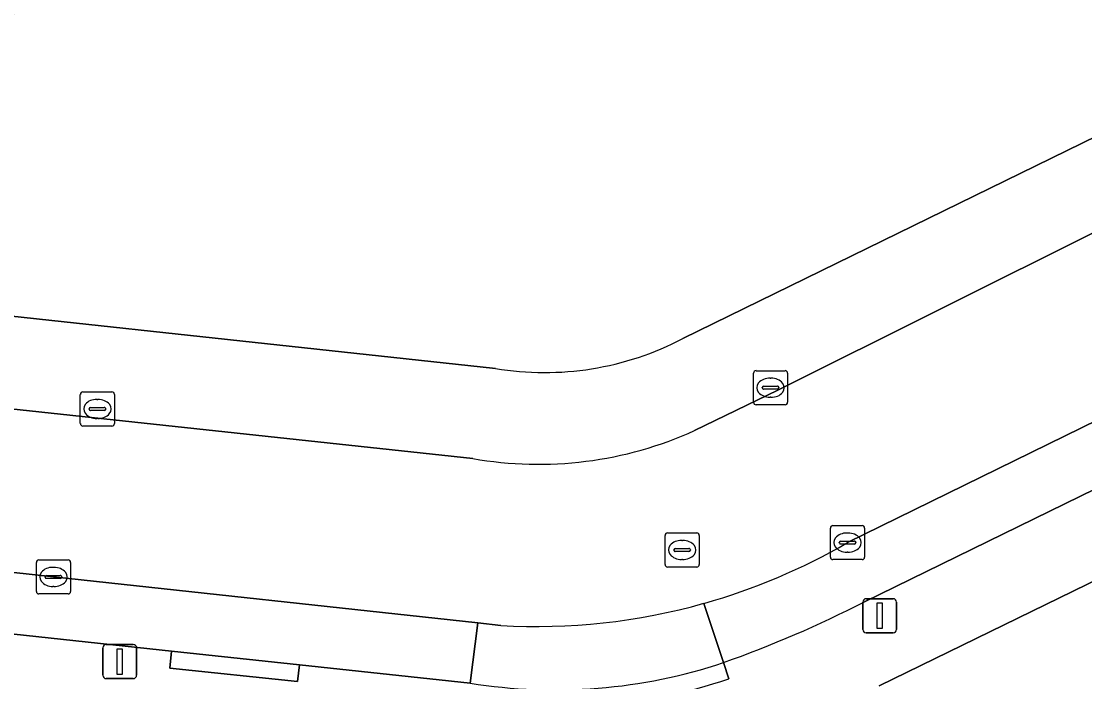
# Model space of a CAD drawing. Extents: x 160455 to 162082, y 388339 to 389736.
# Drawn here: x 161528.69 to 161559.82, y 388470.25 to 388489.59 of the extents above; entities that cross this region are included whole.
import ezdxf

# ---------------------------------------------------------------- set-up
doc = ezdxf.new("R2010")
doc.units = 0
for name, color, linetype in [('IMGEO_Erf', 7, 'Continuous'), ('IMGEO_Groenvoorziening', 7, 'Continuous'), ('IMGEO_Kolk', 7, 'Continuous'), ('IMGEO_Lichtmast', 7, 'Continuous'), ('IMGEO_Parkeervlak_open', 7, 'Continuous'), ('IMGEO_Rijbaan_lokaal_open', 7, 'Continuous'), ('IMGEO_Rioolput', 7, 'Continuous'), ('IMGEO_Voetpad_halfverhard', 7, 'Continuous'), ('IMGEO_Voetpad_open', 7, 'Continuous')]:
    doc.layers.add(name, color=color, linetype=linetype)

msp = doc.modelspace()

# ---------------------------------------------------------------- linework, layer by layer
at = {"layer": 'IMGEO_Erf'}
msp.add_lwpolyline([(161588.287, 388487.001), (161569.214, 388477.662), (161553.797, 388470.13)], dxfattribs=at)
at = {"layer": 'IMGEO_Groenvoorziening'}
for points in [[(161470.48, 388499.579), (161469.929, 388499.816), (161469.33, 388499.835), (161466.464, 388498.425), (161468.615, 388494.019), (161467.966, 388487.488), (161500, 388484.025), (161542.57, 388479.422)], [(161548.058, 388480.301), (161584.451, 388498.121)]]:
    msp.add_lwpolyline(points, dxfattribs=at)
for centre, radius, start, end in [((161520.05, 388496.227), 10.587, 298.1496, 333.6457), ((161543.996, 388488.09), 8.785, 260.6584, 297.5409)]:
    msp.add_arc(centre, radius, start, end, dxfattribs=at)
at = {"layer": 'IMGEO_Kolk'}
for p, q in [((161550.121, 388478.434), (161550.121, 388479.286)), ((161550.196, 388479.36), (161551.048, 388479.36)), ((161551.122, 388479.286), (161551.122, 388478.434)), ((161550.38, 388478.854), (161550.38, 388478.866)), ((161550.423, 388478.903), (161550.821, 388478.903)), ((161550.609, 388479.14), (161550.634, 388479.14)), ((161550.864, 388478.866), (161550.864, 388478.854)), ((161530.419, 388477.814), (161530.419, 388478.666)), ((161530.494, 388478.74), (161531.346, 388478.74)), ((161531.42, 388478.666), (161531.42, 388477.814)), ((161550.818, 388478.817), (161550.42, 388478.817)), ((161550.632, 388478.58), (161550.607, 388478.58)), ((161530.678, 388478.234), (161530.678, 388478.246)), ((161530.721, 388478.283), (161531.119, 388478.283)), ((161530.907, 388478.52), (161530.932, 388478.52)), ((161531.162, 388478.246), (161531.162, 388478.234)), ((161551.048, 388478.36), (161550.196, 388478.36)), ((161531.116, 388478.197), (161530.718, 388478.197)), ((161530.93, 388477.96), (161530.905, 388477.96)), ((161531.346, 388477.74), (161530.494, 388477.74)), ((161552.449, 388474.828), (161553.301, 388474.828)), ((161552.374, 388473.902), (161552.374, 388474.754)), ((161552.862, 388474.608), (161552.887, 388474.608)), ((161553.375, 388474.754), (161553.375, 388473.902)), ((161552.633, 388474.322), (161552.633, 388474.334)), ((161553.071, 388474.285), (161552.673, 388474.285)), ((161552.676, 388474.371), (161553.074, 388474.371)), ((161553.117, 388474.334), (161553.117, 388474.322)), ((161552.885, 388474.048), (161552.86, 388474.048)), ((161529.132, 388472.897), (161529.132, 388473.749)), ((161529.207, 388473.823), (161530.059, 388473.823)), ((161529.62, 388473.603), (161529.645, 388473.603)), ((161530.133, 388473.749), (161530.133, 388472.897)), ((161553.301, 388473.828), (161552.449, 388473.828)), ((161529.391, 388473.317), (161529.391, 388473.329)), ((161529.829, 388473.28), (161529.431, 388473.28)), ((161529.434, 388473.366), (161529.832, 388473.366)), ((161529.875, 388473.329), (161529.875, 388473.317)), ((161529.643, 388473.043), (161529.618, 388473.043)), ((161530.059, 388472.823), (161529.207, 388472.823))]:
    msp.add_line(p, q, dxfattribs=at)
for points in [[(161550.121, 388478.434), (161550.121, 388479.286)], [(161550.196, 388479.36), (161551.048, 388479.36)], [(161551.122, 388479.286), (161551.122, 388478.434)], [(161530.419, 388477.814), (161530.419, 388478.666)], [(161530.494, 388478.74), (161531.346, 388478.74)], [(161531.42, 388478.666), (161531.42, 388477.814)], [(161551.048, 388478.36), (161550.196, 388478.36)], [(161531.346, 388477.74), (161530.494, 388477.74)], [(161552.449, 388474.828), (161553.301, 388474.828)], [(161552.374, 388473.902), (161552.374, 388474.754)], [(161553.375, 388474.754), (161553.375, 388473.902)], [(161529.132, 388472.897), (161529.132, 388473.749)], [(161529.207, 388473.823), (161530.059, 388473.823)], [(161530.133, 388473.749), (161530.133, 388472.897)], [(161553.301, 388473.828), (161552.449, 388473.828)], [(161530.059, 388472.823), (161529.207, 388472.823)]]:
    msp.add_lwpolyline(points, dxfattribs=at)
for centre, radius, start, end in [((161550.198, 388479.284), 0.0765, 91.552, 178.448), ((161550.198, 388479.284), 0.0765, 91.552, 178.448), ((161551.046, 388479.284), 0.0765, 1.552, 88.448), ((161551.046, 388479.284), 0.0765, 1.552, 88.448), ((161550.42, 388478.863), 0.0403, 85.8775, 175.7526), ((161550.825, 388478.865), 0.0386, 1.7309, 96.639), ((161530.496, 388478.664), 0.0765, 91.552, 178.448), ((161530.496, 388478.664), 0.0765, 91.552, 178.448), ((161531.344, 388478.664), 0.0765, 1.552, 88.448), ((161531.344, 388478.664), 0.0765, 1.552, 88.448), ((161550.417, 388478.853), 0.0366, 178.938, 274.7102), ((161550.821, 388478.86), 0.043, 264.8664, 352.4533), ((161530.718, 388478.243), 0.0403, 85.8775, 175.7526), ((161531.123, 388478.245), 0.0386, 1.7309, 96.639), ((161550.198, 388478.436), 0.0765, 181.552, 268.448), ((161550.198, 388478.436), 0.0765, 181.552, 268.448), ((161551.046, 388478.436), 0.0765, 271.552, 358.448), ((161551.046, 388478.436), 0.0765, 271.552, 358.448), ((161530.715, 388478.233), 0.0366, 178.938, 274.7102), ((161531.119, 388478.24), 0.043, 264.8664, 352.4533), ((161530.496, 388477.816), 0.0765, 181.552, 268.448), ((161530.496, 388477.816), 0.0765, 181.552, 268.448), ((161531.344, 388477.816), 0.0765, 271.552, 358.448), ((161531.344, 388477.816), 0.0765, 271.552, 358.448), ((161552.451, 388474.752), 0.0765, 91.552, 178.448), ((161552.451, 388474.752), 0.0765, 91.552, 178.448), ((161553.299, 388474.752), 0.0765, 1.552, 88.448), ((161553.299, 388474.752), 0.0765, 1.552, 88.448), ((161552.673, 388474.331), 0.0403, 85.8775, 175.7526), ((161552.67, 388474.321), 0.0366, 178.938, 274.7102), ((161553.074, 388474.328), 0.043, 264.8664, 352.4533), ((161553.078, 388474.333), 0.0386, 1.7309, 96.639), ((161552.451, 388473.904), 0.0765, 181.552, 268.448), ((161552.451, 388473.904), 0.0765, 181.552, 268.448), ((161553.299, 388473.904), 0.0765, 271.552, 358.448), ((161553.299, 388473.904), 0.0765, 271.552, 358.448), ((161529.209, 388473.747), 0.0765, 91.552, 178.448), ((161529.209, 388473.747), 0.0765, 91.552, 178.448), ((161530.057, 388473.747), 0.0765, 1.552, 88.448), ((161530.057, 388473.747), 0.0765, 1.552, 88.448), ((161529.431, 388473.326), 0.0403, 85.8775, 175.7526), ((161529.428, 388473.316), 0.0366, 178.938, 274.7102), ((161529.832, 388473.323), 0.043, 264.8664, 352.4533), ((161529.836, 388473.328), 0.0386, 1.7309, 96.639), ((161529.209, 388472.899), 0.0765, 181.552, 268.448), ((161529.209, 388472.899), 0.0765, 181.552, 268.448), ((161530.057, 388472.899), 0.0765, 271.552, 358.448), ((161530.057, 388472.899), 0.0765, 271.552, 358.448)]:
    msp.add_arc(centre, radius, start, end, dxfattribs=at)
for centre, major_axis, ratio, start_param, end_param in [((161550.608, 388478.86), (-0.387, 0.002), 0.722429, 4.712389, 7.853982), ((161550.633, 388478.86), (-0.39, 0.002), 0.717154, 1.570796, 4.712389), ((161530.906, 388478.24), (-0.387, 0.002), 0.722429, 4.712389, 7.853982), ((161530.931, 388478.24), (-0.39, 0.002), 0.717154, 1.570796, 4.712389), ((161552.861, 388474.328), (-0.387, 0.002), 0.722429, 4.712389, 7.853982), ((161552.886, 388474.328), (-0.39, 0.002), 0.717154, 1.570796, 4.712389), ((161529.619, 388473.323), (-0.387, 0.002), 0.722429, 4.712389, 7.853982), ((161529.644, 388473.323), (-0.39, 0.002), 0.717154, 1.570796, 4.712389)]:
    msp.add_ellipse(centre, major_axis=major_axis, ratio=ratio, start_param=start_param, end_param=end_param, dxfattribs=at)
at = {"layer": 'IMGEO_Lichtmast'}
for p, q in [((161553.42, 388472.684), (161554.21, 388472.684)), ((161554.21, 388472.684), (161553.42, 388472.684)), ((161553.32, 388471.784), (161553.32, 388472.584)), ((161553.32, 388472.584), (161553.32, 388471.784)), ((161554.31, 388472.584), (161554.31, 388471.784)), ((161554.31, 388471.784), (161554.31, 388472.584)), ((161554.21, 388471.684), (161553.42, 388471.684)), ((161553.42, 388471.684), (161554.21, 388471.684)), ((161531.077, 388470.445), (161531.077, 388471.245)), ((161531.077, 388471.245), (161531.077, 388470.445)), ((161531.177, 388471.345), (161531.967, 388471.345)), ((161531.967, 388471.345), (161531.177, 388471.345)), ((161532.067, 388471.245), (161532.067, 388470.445)), ((161532.067, 388470.445), (161532.067, 388471.245)), ((161531.967, 388470.345), (161531.177, 388470.345)), ((161531.177, 388470.345), (161531.967, 388470.345))]:
    msp.add_line(p, q, dxfattribs=at)
for points in [[(161553.74, 388472.559), (161553.89, 388472.559), (161553.89, 388471.809), (161553.74, 388471.809), (161553.74, 388472.559)], [(161531.497, 388471.22), (161531.647, 388471.22), (161531.647, 388470.47), (161531.497, 388470.47), (161531.497, 388471.22)]]:
    msp.add_lwpolyline(points, dxfattribs=at)
for centre, start, end in [((161553.42, 388472.584), 90, 180), ((161553.42, 388472.584), 90, 180), ((161554.21, 388472.584), 0, 90), ((161554.21, 388472.584), 360, 90), ((161553.42, 388471.784), 180, 270), ((161553.42, 388471.784), 180, 270), ((161554.21, 388471.784), 270, 0), ((161554.21, 388471.784), 270, 0), ((161531.177, 388471.245), 90, 180), ((161531.177, 388471.245), 90, 180), ((161531.967, 388471.245), 0, 90), ((161531.967, 388471.245), 360, 90), ((161531.177, 388470.445), 180, 270), ((161531.177, 388470.445), 180, 270), ((161531.967, 388470.445), 270, 0), ((161531.967, 388470.445), 270, 0)]:
    msp.add_arc(centre, 0.1, start, end, dxfattribs=at)
at = {"layer": 'IMGEO_Parkeervlak_open'}
for points in [[(161561.491, 388476.569), (161560.701, 388478.167), (161552.874, 388474.329)], [(161553.367, 388472.592), (161561.491, 388476.569)], [(161549.248, 388470.815), (161548.672, 388472.548)], [(161548.672, 388472.548), (161549.248, 388470.815)], [(161542.725, 388471.902), (161542.05, 388471.975), (161541.833, 388470.211)]]:
    msp.add_lwpolyline(points, dxfattribs=at)
msp.add_lwpolyline([(161529.633, 388473.324), (161515.274, 388474.892), (161515.119, 388473.095), (161533.092, 388471.15), (161536.83, 388470.753), (161541.833, 388470.211), (161542.05, 388471.975)], close=True, dxfattribs=at)
for centre, radius, start, end in [((161543.802, 388489.886), 18.009, 285.6898, 300.2491), ((161543.78, 388489.883), 18.011, 266.6407, 285.7583), ((161537.795, 388503.024), 34.185, 289.5741, 297.0982), ((161544.312, 388485.596), 15.583, 260.8466, 288.4671)]:
    msp.add_arc(centre, radius, start, end, dxfattribs=at)
at = {"layer": 'IMGEO_Rijbaan_lokaal_open'}
for points in [[(161565.897, 388480.715), (161570.297, 388482.873), (161571.525, 388483.478), (161569.398, 388487.837), (161565.086, 388485.903), (161550.834, 388478.791), (161548.4, 388477.605)], [(161541.904, 388476.788), (161503.33, 388480.937), (161502.821, 388476.236), (161506.583, 388475.831), (161511.566, 388475.295), (161512.212, 388475.226), (161515.274, 388474.892), (161529.633, 388473.324), (161542.05, 388471.975), (161542.725, 388471.902)], [(161552.874, 388474.329), (161560.701, 388478.167), (161565.897, 388480.715)]]:
    msp.add_lwpolyline(points, dxfattribs=at)
for centre, radius, start, end in [((161543.828, 388487.724), 11.104, 260.0215, 294.3154), ((161543.802, 388489.886), 18.009, 285.6898, 300.2491), ((161543.78, 388489.883), 18.011, 266.6407, 285.7583)]:
    msp.add_arc(centre, radius, start, end, dxfattribs=at)
at = {"layer": 'IMGEO_Rioolput'}
for p, q in [((161547.534, 388473.686), (161547.534, 388474.538)), ((161547.609, 388474.612), (161548.461, 388474.612)), ((161548.535, 388474.538), (161548.535, 388473.686)), ((161548.022, 388474.392), (161548.047, 388474.392)), ((161547.793, 388474.106), (161547.793, 388474.118)), ((161548.231, 388474.069), (161547.833, 388474.069)), ((161547.836, 388474.155), (161548.234, 388474.155)), ((161548.277, 388474.118), (161548.277, 388474.106)), ((161548.461, 388473.612), (161547.609, 388473.612)), ((161548.045, 388473.832), (161548.02, 388473.832))]:
    msp.add_line(p, q, dxfattribs=at)
for points in [[(161547.534, 388473.686), (161547.534, 388474.538)], [(161547.609, 388474.612), (161548.461, 388474.612)], [(161548.535, 388474.538), (161548.535, 388473.686)], [(161548.461, 388473.612), (161547.609, 388473.612)]]:
    msp.add_lwpolyline(points, dxfattribs=at)
for centre, radius, start, end in [((161547.611, 388474.536), 0.0765, 91.552, 178.448), ((161547.611, 388474.536), 0.0765, 91.552, 178.448), ((161548.459, 388474.536), 0.0765, 1.552, 88.448), ((161548.459, 388474.536), 0.0765, 1.552, 88.448), ((161547.833, 388474.115), 0.0403, 85.8775, 175.7526), ((161547.83, 388474.105), 0.0366, 178.938, 274.7102), ((161548.234, 388474.112), 0.043, 264.8664, 352.4533), ((161548.238, 388474.117), 0.0386, 1.7309, 96.639), ((161547.611, 388473.688), 0.0765, 181.552, 268.448), ((161547.611, 388473.688), 0.0765, 181.552, 268.448), ((161548.459, 388473.688), 0.0765, 271.552, 358.448), ((161548.459, 388473.688), 0.0765, 271.552, 358.448)]:
    msp.add_arc(centre, radius, start, end, dxfattribs=at)
for centre, major_axis, ratio, start_param, end_param in [((161548.021, 388474.112), (-0.387, 0.002), 0.722429, 4.712389, 7.853982), ((161548.046, 388474.112), (-0.39, 0.002), 0.717154, 1.570796, 4.712389)]:
    msp.add_ellipse(centre, major_axis=major_axis, ratio=ratio, start_param=start_param, end_param=end_param, dxfattribs=at)
at = {"layer": 'IMGEO_Voetpad_halfverhard'}
msp.add_arc((161520.05, 388496.227), 10.587, 298.1496, 333.6457, dxfattribs=at)
at = {"layer": 'IMGEO_Voetpad_open'}
for points in [[(161584.451, 388498.121), (161548.058, 388480.301)], [(161548.4, 388477.605), (161550.834, 388478.791), (161565.086, 388485.903), (161569.398, 388487.837), (161571.915, 388489.064), (161584.374, 388495.359), (161586.545, 388496.283)], [(161586.37, 388488.753), (161585.618, 388488.392), (161585.464, 388488.318), (161585.684, 388487.87), (161580.277, 388485.212), (161580.057, 388485.66), (161574.822, 388483.105), (161572.306, 388481.877), (161567.998, 388479.775), (161566.891, 388479.216), (161567.111, 388478.768), (161561.711, 388476.121), (161561.491, 388476.569), (161553.367, 388472.592)], [(161542.57, 388479.422), (161500, 388484.025), (161467.966, 388487.488), (161459.998, 388488.35), (161456.011, 388487.865)], [(161553.797, 388470.13), (161569.214, 388477.662), (161588.287, 388487.001)], [(161459.398, 388485.805), (161471.176, 388484.383), (161476.148, 388483.819), (161500.646, 388481.224), (161503.33, 388480.937), (161541.904, 388476.788)], [(161541.833, 388470.211), (161536.83, 388470.753), (161536.778, 388470.256), (161533.04, 388470.653), (161533.092, 388471.15), (161515.119, 388473.095)], [(161549.401, 388470.339), (161549.248, 388470.815)], [(161549.248, 388470.815), (161549.401, 388470.339)]]:
    msp.add_lwpolyline(points, dxfattribs=at)
msp.add_lwpolyline([(161536.83, 388470.753), (161533.092, 388471.15), (161533.04, 388470.653), (161536.778, 388470.256)], close=True, dxfattribs=at)
for centre, radius, start, end in [((161543.996, 388488.09), 8.785, 260.6584, 297.5409), ((161543.828, 388487.724), 11.104, 260.0215, 294.3154), ((161537.795, 388503.024), 34.185, 289.5741, 297.0982), ((161544.312, 388485.596), 15.583, 260.8466, 288.4671), ((161544.313, 388485.594), 16.081, 260.7912, 288.4464), ((161544.313, 388485.594), 16.081, 260.7912, 288.4464)]:
    msp.add_arc(centre, radius, start, end, dxfattribs=at)

doc.saveas('drawing.dxf')
